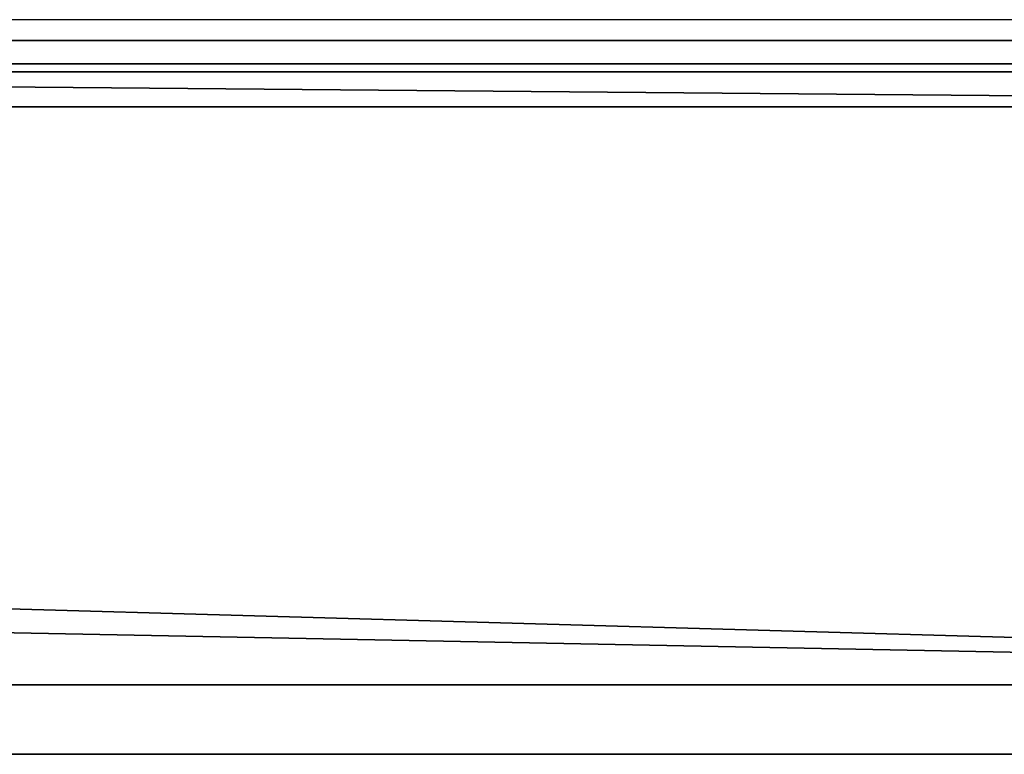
# Model space of a CAD drawing. Header units: millimetres. Extents: x -527 to 5177, y -116 to 161.
# Tile 847 of 1056: x 3357 to 3386, y -49 to -28. Entities that reach past the tile are written whole.
import ezdxf

# ---------------------------------------------------------------- set-up
doc = ezdxf.new("R2010")
doc.units = ezdxf.units.MM
doc.layers.add('151', color=7, linetype='Continuous', true_color=0xffffff)

# ---------------------------------------------------------------- blocks, each defined once
blk = doc.blocks.new('UG_SURFACE_192')
at = {"layer": '151', "color": 35, "linetype": 'Continuous', "lineweight": 35}
for points in [[(2583, -22.8), (2583, -14.3), (3417, -14.3), (3421, -30.3)], [(3417, -22.8, 2017), (2579, -22.8, 2017), (2579, -30.3, 2017), (3421, -30.3, 2017)], [(3434, -46.9), (2579, -30.3), (2579, -22.8), (2583, -22.8)], [(3434, -46.9), (2583, -22.8), (3421, -30.3)], [(3434, -48.9, 2030), (3434, -30.3, 2030), (2566, -30.3, 2030), (2566, -48.9, 2030)], [(2566, -30.3, 2030), (3434, -30.3, 2030), (3421, -30.3, 2017), (2579, -30.3, 2017)], [(3434, -46.9), (2566, -46.9), (2566, -30.3), (2579, -30.3)], [(2566, -46.9), (3434, -46.9), (3434, -48.9, 2), (2566, -48.9, 2)], [(3434, -48.9, 2030), (2566, -48.9, 2030), (2634, -48.9, 1131), (2644.982, -48.9, 1128.666)], [(2649.87, -48.9, 1002.156), (2639.614, -48.9, 997.59), (2566, -48.9, 2), (3434, -48.9, 2)], [(2644.982, -48.9, 1128.666), (2654.065, -48.9, 1122.066), (3434, -48.9, 2030)], [(3434, -48.9, 2), (2657.383, -48.9, 1010.5), (2649.87, -48.9, 1002.156)], [(3434, -48.9, 2030), (2654.065, -48.9, 1042.067), (2659.678, -48.9, 1032.344)], [(3434, -48.9, 2030), (2654.065, -48.9, 1122.066), (2659.678, -48.9, 1112.343)], [(2660.852, -48.9, 1101.178), (2657.383, -48.9, 1090.5), (2654.065, -48.9, 1042.067), (3434, -48.9, 2030)], [(2660.852, -48.9, 1021.178), (2657.383, -48.9, 1010.5), (3434, -48.9, 2)], [(3434, -48.9, 2), (3434, -48.9, 2030), (2659.678, -48.9, 1032.344), (2661, -48.9, 1024)], [(3434, -48.9, 2030), (2659.678, -48.9, 1112.343), (2661, -48.9, 1104)], [(2661, -48.9, 1024), (2660.852, -48.9, 1021.178), (3434, -48.9, 2)], [(2661, -48.9, 1104), (2660.852, -48.9, 1101.178), (3434, -48.9, 2030)]]:
    blk.add_3dface(points, dxfattribs=at)
blk = doc.blocks.new('UG_SURFACE_214')
at = {"layer": '151', "color": 252, "linetype": 'Continuous', "lineweight": 35}
for points in [[(3479.766, -27.399, 2075.016), (2520.234, -27.399, 2075.016), (2520.902, -28.398, 2074.348), (3479.098, -28.398, 2074.348)], [(3425.902, -28.398, 2021.152), (2574.098, -28.398, 2021.152), (2574.765, -27.399, 2020.484), (3425.235, -27.399, 2020.484)], [(3479.098, -28.398, 2074.348), (2520.902, -28.398, 2074.348), (2521.901, -29.066, 2073.349), (3478.099, -29.066, 2073.349)], [(3426.901, -29.066, 2022.151), (2573.099, -29.066, 2022.151), (2574.098, -28.398, 2021.152), (3425.902, -28.398, 2021.152)], [(3478.099, -29.066, 2073.349), (2521.901, -29.066, 2073.349), (2523.08, -29.3, 2072.17), (3476.92, -29.3, 2072.17)], [(3428.08, -29.3, 2023.33), (2571.92, -29.3, 2023.33), (2573.099, -29.066, 2022.151), (3426.901, -29.066, 2022.151)], [(2523.08, -29.3, 2072.17), (2571.92, -29.3, 2023.33), (3428.08, -29.3, 2023.33), (3476.92, -29.3, 2072.17)]]:
    blk.add_3dface(points, dxfattribs=at)

msp = doc.modelspace()

# ---------------------------------------------------------------- linework, layer by layer
at = {"layer": '151', "color": 251, "linetype": 'Continuous', "lineweight": -3, "true_color": 0x636466}
for p, q in [((3476.92, -27.8, 2072.17), (2523.08, -27.8, 2072.17)), ((3428.08, -27.8, 2023.33), (2571.92, -27.8, 2023.33)), ((3476.92, -29.3, 2072.17), (2523.08, -29.3, 2072.17)), ((3428.08, -29.3, 2023.33), (2571.92, -29.3, 2023.33)), ((2566, -30.3, 2030), (3434, -30.3, 2030)), ((2579, -30.3, 2017), (3421, -30.3, 2017)), ((2566, -46.9), (3434, -46.9)), ((2566, -48.9, 2), (3434, -48.9, 2)), ((3434, -48.9, 2030), (2566, -48.9, 2030))]:
    msp.add_line(p, q, dxfattribs=at)

# ---------------------------------------------------------------- block references
for name in ['UG_SURFACE_214', 'UG_SURFACE_192']:
    msp.add_blockref(name, (0, 0), dxfattribs=at)

doc.saveas('drawing.dxf')
